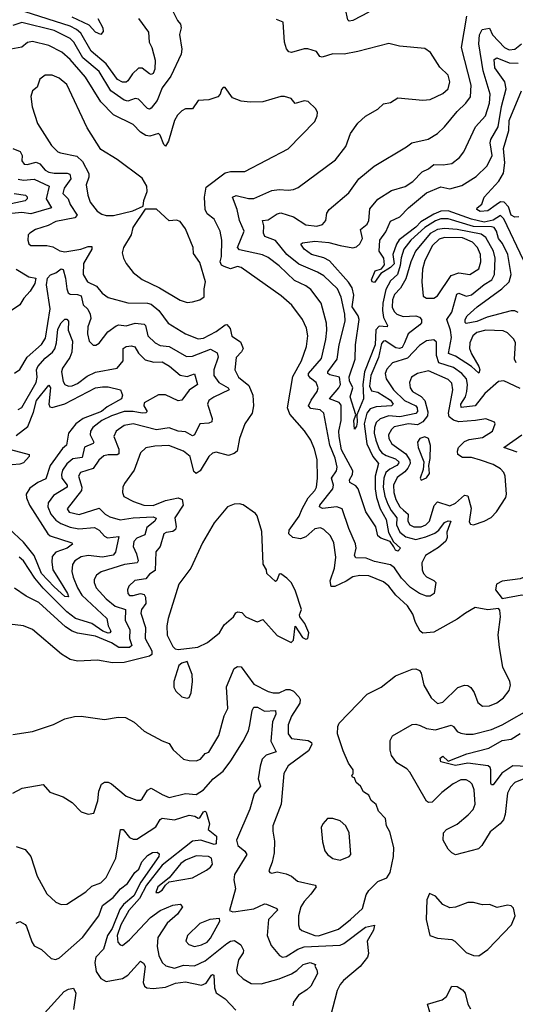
# Model space of a CAD drawing. Extents: x 1552294 to 1694791, y 811929 to 917222.
# Tile 393 of 643: x 1638644 to 1641398, y 902134 to 907599. Entities that reach past the tile are written whole.
import ezdxf

# ---------------------------------------------------------------- set-up
doc = ezdxf.new("R2010")
doc.units = 0

msp = doc.modelspace()

# ---------------------------------------------------------------- linework, layer by layer
at = {"layer": '0CON10XD'}
for points in [[(1639495, 907646.2), (1639520.9, 907595), (1639537.5, 907575), (1639540.6, 907555), (1639532.7, 907517.3), (1639545.2, 907435), (1639541.8, 907408.2), (1639484.4, 907285), (1639435, 907221.4), (1639408.4, 907151.6), (1639375, 907107.5), (1639365, 907102.7), (1639355, 907106.5), (1639305, 907158.5), (1639285, 907161.3), (1639264.5, 907154.5), (1639245, 907147.5), (1639225, 907151.8), (1639150.3, 907205), (1639085, 907311), (1638995, 907387.4), (1638945.1, 907475.1), (1638925, 907495.2), (1638835, 907538.6), (1638655, 907583.9), (1638605, 907567)], [(1639304.6, 907605), (1639359.8, 907529.8), (1639363.3, 907475), (1639378.5, 907445), (1639397.5, 907375), (1639395.2, 907325), (1639385, 907300.5), (1639375, 907295.5), (1639365, 907298.5), (1639325, 907330.9), (1639305, 907330.5), (1639271.2, 907298.8), (1639245, 907259.6), (1639235, 907252.8), (1639215, 907252.4), (1639188, 907268), (1639123.6, 907353.6), (1639040.5, 907425), (1638983.3, 907525), (1638960.5, 907545), (1638925, 907563.1), (1638675, 907643.8)], [(1639077.7, 907605), (1639105.6, 907554.4), (1639107, 907533), (1639095, 907517.1), (1639065, 907530.5), (1639029.3, 907569.3), (1638935, 907612.5)], [(1641074.1, 906075), (1641085, 906082.1), (1641125, 906064.7), (1641155, 906071.1), (1641225, 906128.6), (1641268.6, 906155), (1641283.3, 906185), (1641285.5, 906275), (1641277.3, 906315), (1641235, 906390.8), (1641208.5, 906408.5), (1641075, 906434.2), (1641005, 906440.3), (1640965, 906434), (1640925, 906412.4), (1640843.4, 906315), (1640817.2, 906255), (1640789.2, 906160.8), (1640761, 906109), (1640726.4, 906073.6), (1640715.5, 906045), (1640713.7, 906003.7), (1640725, 905979.3), (1640740, 905965), (1640775, 905952.6), (1640845, 905956.1), (1640865, 905947.8), (1640876.8, 905935), (1640876.7, 905916.7), (1640867.5, 905905), (1640803.3, 905855), (1640782.2, 905805), (1640769.6, 905780.4), (1640755, 905773.3), (1640735, 905778.7), (1640675, 905816.8), (1640665, 905815.3), (1640655, 905801.8), (1640638.6, 905725), (1640595.8, 905625), (1640587.3, 905565), (1640599.3, 905539.3), (1640635, 905530.8), (1640705, 905487.1), (1640719.7, 905465), (1640710, 905455), (1640625, 905449.8), (1640591.5, 905438.5), (1640573, 905415), (1640559.1, 905355), (1640573.6, 905245), (1640605.7, 905175), (1640638.1, 905135), (1640619.5, 905065), (1640619, 904995), (1640626.8, 904946.8), (1640647.3, 904885), (1640680, 904825), (1640693.1, 904753.1), (1640721.8, 904701.8), (1640759.4, 904665), (1640745, 904648.9), (1640731.8, 904655), (1640722.4, 904672.4), (1640702.1, 904702.1), (1640650.7, 904720.7), (1640634.7, 904734.7), (1640622.8, 904785), (1640568, 904868), (1640524.8, 904994.8), (1640511.7, 905011.7), (1640479.5, 905029.5), (1640477.4, 905045), (1640492.8, 905075), (1640495.6, 905095), (1640431.7, 905211.7), (1640419.1, 905285), (1640418, 905315), (1640430.3, 905375), (1640430.1, 905460.1), (1640419.6, 905475), (1640364.7, 905495), (1640417.2, 905555), (1640426.9, 905575), (1640421.5, 905615), (1640367.1, 905627.1), (1640356.8, 905635), (1640356.5, 905645), (1640408.1, 905715), (1640419, 905795), (1640453.4, 905925), (1640451.7, 905965), (1640429.7, 906059.7), (1640410, 906105), (1640335, 906176.8), (1640298.7, 906198.7), (1640195, 906243.1), (1640128.1, 906295), (1640065, 906373.4), (1640006.2, 906396.2), (1639998, 906415), (1640000, 906455), (1639992.5, 906485), (1640025, 906487.8), (1640075, 906522.1), (1640095, 906526.9), (1640165.6, 906505), (1640235, 906460.6), (1640295, 906453.7), (1640326.8, 906463.2), (1640344.5, 906485), (1640350.5, 906525), (1640363.1, 906545), (1640472.2, 906637.8), (1640529.4, 906715), (1640614.2, 906785.8), (1640793.3, 906893.3), (1640823.6, 906916.4), (1640914, 906936), (1640965, 906967.8), (1641004.5, 907005), (1641075, 907090), (1641123.6, 907135), (1641148.4, 907171.6), (1641152.4, 907235), (1641100, 907445), (1641128.5, 907618.5)], [(1640585, 907640.5), (1640495, 907595.4), (1640475, 907591.5), (1640468.3, 907598.3), (1640455, 907657.5)], [(1640522.5, 907422.5), (1640447, 907407), (1640385, 907410.6), (1640325, 907391.8), (1640312.5, 907395), (1640293.2, 907423.2), (1640245, 907436.9), (1640225, 907438.1), (1640155, 907417.7), (1640140.5, 907420.5), (1640127.5, 907437.5), (1640115.3, 907475), (1640108.8, 907585), (1640070.3, 907600.3)], [(1640425.6, 906345.6), (1640495, 906332.7), (1640515, 906338.5), (1640535, 906355.5), (1640549.2, 906385), (1640538, 906435), (1640575.5, 906465), (1640584.7, 906485.3), (1640590.6, 906549.4), (1640635, 906602.7), (1640709.4, 906650.6), (1640786.9, 906673.1), (1640828.5, 906701.5), (1640881.4, 906755), (1640915, 906770.5), (1640945, 906794.6), (1640997, 906793), (1641045, 906800.5), (1641088.1, 906835), (1641111.5, 906865), (1641176.7, 907005), (1641232.9, 907065), (1641255.7, 907135.7), (1641258.3, 907185), (1641219.3, 907315), (1641194.8, 907465), (1641199.2, 907515), (1641214.8, 907545.2), (1641255, 907552.7), (1641271.3, 907515), (1641337.9, 907445), (1641365, 907432.5), (1641395, 907434.8), (1641432.5, 907465)], [(1640305, 902514.2), (1640415, 902550), (1640483.1, 902605), (1640548.5, 902665), (1640569.1, 902740.9), (1640585, 902765.8), (1640633.8, 902815), (1640685, 902835.8), (1640702.5, 902865), (1640720.4, 902955), (1640723.8, 903005), (1640700.9, 903090.9), (1640682.5, 903125), (1640676.2, 903165), (1640638.8, 903205), (1640625, 903243.3), (1640596.7, 903265), (1640584.1, 903294.1), (1640555, 903313.3), (1640537.5, 903345), (1640513.3, 903365), (1640505, 903390), (1640493.3, 903395), (1640490, 903405), (1640496.4, 903413.6), (1640496.7, 903435), (1640471.5, 903471.5), (1640440.8, 903540.8), (1640410, 903635), (1640411.4, 903675), (1640420, 903695), (1640575, 903856), (1640652.5, 903895), (1640733, 903957), (1640825, 903993.8), (1640845, 903996.2), (1640865, 903987.5), (1640875, 903972.5), (1640890, 903905), (1640930, 903835), (1640965, 903804.4), (1640995, 903811.8), (1641078.5, 903891.5), (1641115, 903906.1), (1641135, 903902.9), (1641151.5, 903891.5), (1641168.9, 903865), (1641189.1, 903809.1), (1641215, 903788.6), (1641255, 903790.6), (1641295, 903807.8), (1641332.9, 903835), (1641364.3, 903875), (1641370.6, 903905), (1641366.9, 903925), (1641328.1, 904005), (1641310, 904115), (1641303.8, 904185), (1641315.5, 904285.5), (1641311.7, 904321.7), (1641305, 904330), (1641245.8, 904324.2), (1641175, 904335.7), (1641120.8, 904305), (1641075, 904272.2), (1640945, 904199.2), (1640885, 904194.5), (1640869.2, 904205), (1640843.8, 904253.8), (1640828.8, 904298.8), (1640798.7, 904345), (1640734.8, 904404.8), (1640694.5, 904455), (1640665, 904478.8), (1640585, 904511.8), (1640535, 904513.8), (1640495, 904505.8), (1640458.3, 904481.7), (1640395, 904452.7), (1640375, 904452.9), (1640370, 904485), (1640393.5, 904555), (1640400.3, 904615), (1640389.2, 904695), (1640371.1, 904735), (1640335, 904768.5), (1640315, 904778.8), (1640285, 904772.2), (1640235, 904728.4), (1640205, 904718.4), (1640161.2, 904725), (1640139.4, 904745), (1640140.9, 904765), (1640197.3, 904842.7), (1640213.2, 904885), (1640247.7, 904945), (1640284.7, 904985), (1640293.5, 905005), (1640298.8, 905055), (1640297.2, 905157.2), (1640282.9, 905215), (1640261.2, 905265), (1640226.3, 905316.3), (1640145, 905409.2), (1640131.8, 905445), (1640161.5, 905618.5), (1640209.3, 905705), (1640238.2, 905785), (1640245.3, 905845), (1640237.3, 905887.3), (1640215.2, 905935.2), (1640156.2, 906015), (1640097.2, 906067.2), (1639875, 906224.6), (1639855, 906228.5), (1639815, 906217.1), (1639780.5, 906229.5), (1639765, 906237.5), (1639758.4, 906255), (1639765.6, 906285), (1639766.6, 906375), (1639757.3, 906425), (1639725, 906492.5), (1639685, 906522.5), (1639675.3, 906545), (1639670.3, 906615), (1639681, 906669), (1639785, 906749.5), (1639815, 906757.3), (1639895, 906756.9), (1640135, 906883.1), (1640283.8, 907035), (1640298, 907065), (1640298.8, 907085), (1640288.8, 907105), (1640247.5, 907145), (1640225, 907148.6), (1640175, 907134.2), (1640152.1, 907162.1), (1640115, 907173.1), (1640095, 907172.9), (1639995, 907143.5), (1639925, 907141.4), (1639875, 907147.5), (1639826.1, 907166.1), (1639785, 907222.5), (1639775, 907222.5), (1639765, 907212.5), (1639758, 907185), (1639745, 907171.2), (1639695, 907154.2), (1639635, 907150), (1639605, 907104.3), (1639565, 907104.3), (1639545, 907094.2), (1639521.2, 907068.8), (1639505, 907040), (1639470.4, 906925), (1639455, 906897.8), (1639445, 906905.7), (1639425, 906957.5), (1639415, 906966.9), (1639366.6, 906953.4), (1639345, 906956.8), (1639315.5, 906975), (1639275, 907018.1), (1639165, 907071.2), (1639095, 907142.5), (1639010.4, 907280.4), (1638925, 907377.5), (1638878.5, 907418.5), (1638805, 907456.4), (1638715, 907477.5), (1638688.1, 907471.9), (1638655, 907446.7), (1638595, 907436)], [(1641425, 905552.9), (1641335, 905594.6), (1641305, 905591.1), (1641228.9, 905525), (1641175, 905455.9), (1641096.5, 905446.5), (1641096.3, 905465), (1641121.3, 905505), (1641129.7, 905535), (1641132.8, 905575), (1641127.2, 905605), (1641100.5, 905635), (1641055, 905668), (1640974.1, 905694.1), (1640961.1, 905735), (1640959.8, 905809.8), (1640945, 905821.5), (1640905, 905816.9), (1640865, 905790), (1640799.9, 905720.1), (1640716.5, 905695), (1640685, 905658.5), (1640675.4, 905635), (1640680, 905605), (1640722.1, 905545), (1640782.8, 905485), (1640845.2, 905455), (1640853.3, 905445), (1640855, 905424.5), (1640845, 905413.8), (1640755.6, 905395.6), (1640695, 905400.8), (1640646.3, 905383.7), (1640625.8, 905364.2), (1640614.8, 905335.2), (1640614.2, 905305), (1640623.4, 905265), (1640642, 905215), (1640655.6, 905195.6), (1640680.2, 905180.2), (1640732.2, 905162.2), (1640751.1, 905145), (1640749.8, 905135), (1640738.9, 905125), (1640700.2, 905105), (1640679, 905085), (1640667.6, 905055), (1640664.2, 905005), (1640673.2, 904955), (1640690.3, 904910.3), (1640707.7, 904875), (1640739.7, 904835), (1640738.4, 904795), (1640756.4, 904755), (1640789.5, 904729.5), (1640845.3, 904714.7), (1640901.9, 904728.1), (1640951.8, 904748.2), (1640972.4, 904765), (1641005, 904808.8), (1641025, 904817.6), (1641040, 904815), (1641017.4, 904755), (1641019, 904725), (1641011.7, 904705), (1640970.5, 904669.5), (1640898.8, 904625), (1640879.3, 904585), (1640880.3, 904545), (1640887.7, 904525), (1640905, 904507.1), (1640945, 904487.1), (1640956.4, 904475), (1640947.1, 904415), (1640925, 904398.9), (1640905, 904399.2), (1640865, 904414), (1640815, 904448.1), (1640765, 904498.4), (1640726.9, 904556.9), (1640705, 904573.5), (1640615, 904591.8), (1640569.6, 904609.6), (1640512.8, 904612.8), (1640505.4, 904625.4), (1640513.1, 904665), (1640510.3, 904690.3), (1640473.6, 904775), (1640436.5, 904885), (1640405.7, 904895.7), (1640326.4, 904886.4), (1640310, 904895), (1640312, 904905), (1640383.7, 904995), (1640388.5, 905015), (1640377.1, 905055), (1640404.3, 905095), (1640408, 905115), (1640397.4, 905165), (1640367.6, 905237.6), (1640334.7, 905415), (1640314.4, 905434.4), (1640261.4, 905441.4), (1640249.1, 905455), (1640263.2, 905486.8), (1640297.6, 905535), (1640302, 905555), (1640290.9, 905585), (1640260.3, 905610.3), (1640248.9, 905625), (1640248.7, 905635), (1640321.2, 905718.8), (1640345.2, 905824.8), (1640351.4, 905875), (1640348.6, 905915), (1640319.6, 906025), (1640261.9, 906101.9), (1640235, 906122.1), (1640171.3, 906151.3), (1640085, 906233.4), (1640025, 906280), (1639993.8, 906293.8), (1639865, 906321.4), (1639853.5, 906335), (1639891.2, 906425), (1639864.7, 906485), (1639853.3, 906545), (1639827.1, 906615), (1639846.4, 906623.6), (1639915, 906607.2), (1639945, 906606.2), (1640045, 906651.1), (1640085, 906657.3), (1640135, 906653.1), (1640165, 906656.5), (1640192, 906668), (1640399.5, 906820.5), (1640455.6, 906895), (1640481.7, 906968.3), (1640522.5, 907025), (1640566.4, 907063.6), (1640635, 907102.5), (1640665, 907131.9), (1640705, 907140), (1640745, 907165.7), (1640885, 907153.3), (1640925, 907156.9), (1640995, 907189.4), (1641025.5, 907215), (1641033.8, 907255), (1641025, 907290.8), (1640978.6, 907335), (1640927.4, 907417.4), (1640895, 907438.6), (1640755, 907452.5), (1640695, 907467.1), (1640522.5, 907422.5)], [(1641443.1, 906265), (1641334.3, 906494.3), (1641315, 906511.6), (1641275, 906487.1), (1641225, 906474.8), (1641155, 906491.7), (1641025, 906538.7), (1640985, 906536.8), (1640945, 906520.6), (1640873.2, 906476.8), (1640845, 906447.7), (1640752.6, 906377.4), (1640737.1, 906352.9), (1640717.6, 906295), (1640725, 906244), (1640705, 906224.4), (1640650.4, 906189.6), (1640615, 906140.5), (1640603.5, 906143.5), (1640599.5, 906155), (1640620, 906205), (1640655, 906216.9), (1640670.9, 906239.1), (1640667.3, 906275), (1640642.5, 906315), (1640646.1, 906375), (1640678.5, 906421.5), (1640705, 906480.9), (1640756.9, 906505), (1640804.4, 906555), (1640905, 906638.1), (1640985, 906670.6), (1641035, 906659.7), (1641101.4, 906678.6), (1641180.8, 906729.2), (1641242.5, 906787.5), (1641270.3, 906845), (1641259.1, 906915), (1641261.9, 906935), (1641302.8, 907005), (1641322.4, 907117.6), (1641348.3, 907215), (1641340.7, 907255), (1641285, 907332.1), (1641281.3, 907378.7), (1641295, 907386.8), (1641365, 907360.6), (1641415, 907357.6)], [(1639125, 906511.9), (1639165, 906512.5), (1639272.3, 906537.7), (1639330, 906565), (1639334, 906595), (1639353.1, 906645), (1639350, 906675), (1639325, 906719.2), (1639185, 906823.3), (1639095, 906878), (1639018.1, 906998.1), (1638905, 907238.9), (1638864, 907275), (1638825, 907291.5), (1638785, 907290.6), (1638755, 907270), (1638740.8, 907225), (1638715, 907204), (1638706.2, 907173.8), (1638713.3, 907115), (1638742.3, 907022.3), (1638821.5, 906901.5), (1638855, 906865.7), (1638870.2, 906860.2), (1638962.1, 906842.1), (1638992.9, 906812.9), (1639028.3, 906745), (1639028.4, 906725), (1639012.8, 906682.8), (1639022.3, 906625), (1639036.5, 906586.5), (1639075, 906536.9), (1639099.7, 906519.7), (1639125, 906511.9)], [(1641418, 906505), (1641395, 906503.3), (1641375, 906514.8), (1641359.7, 906559.7), (1641336.5, 906586.5), (1641315, 906588.2), (1641292.4, 906572.4), (1641245, 906538.2), (1641203.3, 906535), (1641184.2, 906545), (1641185.7, 906555), (1641212.5, 906575), (1641226, 906615), (1641307.4, 906702.6), (1641333.3, 906746.8), (1641339.4, 906805), (1641332, 906885), (1641363, 906985), (1641365, 907038.9), (1641433, 907205)], [(1638605, 906884.8), (1638646.8, 906866.8), (1638657.6, 906845), (1638655.3, 906815), (1638667.9, 906797.9), (1638685, 906795.3), (1638735, 906807.6), (1638755, 906799.8), (1638784.6, 906764.6), (1638805, 906752.6), (1638835, 906747), (1638908, 906748), (1638922.1, 906742.1), (1638928.8, 906715), (1638891, 906665), (1638883.5, 906635), (1638913.1, 906605), (1638925, 906573.8), (1638963.2, 906515), (1638951, 906499), (1638845, 906478.9), (1638802.6, 906457.4), (1638731.2, 906435), (1638701.2, 906415), (1638691.2, 906405), (1638689.2, 906375), (1638694, 906355), (1638705.8, 906345.8), (1638795, 906346.1), (1638828.3, 906338.3), (1638866.9, 906316.9), (1638895, 906311.6), (1638984.5, 906325.5), (1639025, 906340.6), (1639045, 906340), (1639044.5, 906325), (1638999.1, 906245), (1638997.3, 906185), (1639021.1, 906145), (1639069.9, 906119.9), (1639101.7, 906081.7), (1639135, 906056.9), (1639245, 906027.9), (1639355, 906025.3), (1639375, 906020), (1639416.8, 905985), (1639469.4, 905915), (1639565.7, 905855), (1639635, 905827.1), (1639665, 905831.2), (1639735, 905868.9), (1639785, 905905.5), (1639795, 905906.4), (1639814.1, 905885), (1639822.9, 905842.9), (1639870.6, 905810.6), (1639885.8, 905775), (1639876.6, 905755), (1639846.9, 905725), (1639839.1, 905655), (1639860, 905615), (1639917.9, 905567.9), (1639939.4, 905515), (1639942.9, 905455), (1639935.4, 905414.6), (1639894.2, 905355.8), (1639864.7, 905275), (1639852.9, 905205), (1639835, 905191.1), (1639805, 905180.9), (1639735, 905197.8), (1639715, 905193.1), (1639695, 905174.5), (1639646, 905095), (1639625, 905080.5), (1639611.5, 905091.5), (1639590.4, 905175), (1639553.6, 905203.6), (1639472.5, 905235), (1639395, 905232.5), (1639345, 905223.5), (1639314.4, 905195), (1639280.4, 905099.6), (1639225.7, 905025), (1639217.5, 905005), (1639216.1, 904973.9), (1639223.2, 904953.2), (1639275.8, 904925), (1639333.8, 904905), (1639385, 904903.1), (1639455, 904930.9), (1639525.3, 904945.3), (1639546.8, 904935), (1639552.5, 904905), (1639505.3, 904835), (1639514.4, 904785), (1639509.9, 904770.1), (1639495, 904758.3), (1639457.4, 904752.6), (1639445.3, 904744.7), (1639424.8, 904675.2), (1639400.9, 904645), (1639397.5, 904542.5), (1639365, 904522.3), (1639344.3, 904495.7), (1639283.3, 904486.7), (1639250.6, 904455), (1639242.2, 904435), (1639245.6, 904415), (1639255, 904403.8), (1639275, 904402.2), (1639315, 904414.7), (1639335, 904408.2), (1639344, 904394), (1639345, 904358.6), (1639321.1, 904325), (1639316.6, 904305), (1639342.3, 904225), (1639340.4, 904165), (1639378.3, 904095), (1639378.8, 904075), (1639365, 904066.8), (1639225, 904030.8), (1639159.2, 904029.2), (1639075.6, 904044.4), (1638965, 904038.9), (1638925, 904048.5), (1638876.6, 904076.6), (1638715, 904214.5), (1638665, 904234.5), (1638555, 904248.2)], [(1638635, 906714.3), (1638665, 906707.9), (1638725, 906713.8), (1638806.9, 906675), (1638790.2, 906605), (1638820, 906555), (1638705, 906522.3), (1638655, 906529.9), (1638524.3, 906515.7)], [(1638612.7, 906635), (1638675.7, 906625.7), (1638686, 906616), (1638685.4, 906605), (1638675, 906594.7), (1638475, 906550.4)], [(1639575, 906029.2), (1639605, 906033.3), (1639645.8, 906044.2), (1639668.8, 906061.2), (1639668.6, 906105), (1639676.7, 906145), (1639645, 906252), (1639610.6, 906300.6), (1639607.1, 906335), (1639565, 906439.2), (1639535, 906478.9), (1639515, 906485.6), (1639475, 906482.5), (1639405, 906546.9), (1639341.7, 906548.3), (1639272.3, 906445), (1639262.7, 906405), (1639221.6, 906335), (1639212.7, 906305), (1639220, 906275), (1639235.6, 906245), (1639275.3, 906195.3), (1639325, 906157.5), (1639420.5, 906110.5), (1639535, 906042.7), (1639575, 906029.2)], [(1641413.4, 905973.4), (1641395, 905983.5), (1641375, 905983.2), (1641242.3, 905947.7), (1641185, 905923.3), (1641125, 905912.1), (1641118.8, 905918.8), (1641118.9, 905935), (1641131.1, 905955), (1641186.5, 906005), (1641323.6, 906105), (1641364.3, 906145), (1641375.6, 906185.6), (1641357.2, 906295), (1641326.6, 906356.6), (1641304.9, 906384.9), (1641294, 906425), (1641280, 906445), (1641265, 906449.9), (1641165, 906450.4), (1641025, 906494.4), (1640985, 906493.9), (1640955, 906483.4), (1640895, 906445.4), (1640817, 906375), (1640779.5, 906325), (1640763, 906277), (1640759.2, 906235), (1640744.4, 906185), (1640705, 906150), (1640678.2, 906101.8), (1640661.7, 906025), (1640659.9, 905985), (1640665.6, 905945.6), (1640688.8, 905901.2), (1640685.3, 905894.7), (1640642.1, 905897.9), (1640623, 905877), (1640619.6, 905795), (1640560.9, 905645), (1640550.6, 905575), (1640553, 905545), (1640555.3, 905495), (1640517.5, 905405), (1640518.9, 905365), (1640515, 905342.5), (1640505, 905326.7), (1640500.6, 905375), (1640511.4, 905405), (1640480.2, 905505), (1640494.8, 905555), (1640477.3, 905595), (1640475, 905617.5), (1640507.6, 905715), (1640509.7, 905795), (1640531.2, 905935), (1640525.2, 905955), (1640492.2, 906005), (1640500.6, 906070.6), (1640491.2, 906111.2), (1640471.7, 906141.7), (1640365, 906260.8), (1640335, 906276.6), (1640265, 906296.1), (1640225, 906324.6), (1640207.1, 906352.9), (1640215, 906360.4), (1640285, 906370), (1640361.6, 906361.6), (1640425.6, 906345.6)], [(1640945, 906054.3), (1640965, 906066.2), (1641041, 906179), (1641085, 906193.9), (1641145, 906185.3), (1641195, 906215.6), (1641207.4, 906255), (1641204.2, 906295), (1641188.3, 906335), (1641160.3, 906365), (1641105, 906387.8), (1641005, 906390.9), (1640975, 906380.7), (1640937.7, 906345), (1640895, 906262.5), (1640883.3, 906215), (1640879.3, 906145), (1640886.7, 906065), (1640905, 906054.3), (1640945, 906054.3)], [(1638623.8, 906215), (1638695, 906172.1), (1638733.8, 906165), (1638728.5, 906135), (1638701.7, 906091.7), (1638666.2, 906053.8), (1638645, 906016), (1638554, 905955)], [(1638615, 905637.5), (1638645, 905658.1), (1638684.8, 905725.2), (1638765, 905796.1), (1638787.8, 905832.2), (1638813.4, 905995), (1638793.3, 906126.7), (1638798.5, 906165), (1638815, 906182.9), (1638845, 906193.9), (1638875, 906216.2), (1638885, 906212), (1638898.7, 906165), (1638905.2, 906105), (1638914, 906084), (1638925, 906075.3), (1638965, 906074.4), (1638985, 906065.7), (1638996.7, 906016.7), (1639021.9, 905991.9), (1639036.5, 905965), (1639039, 905941), (1639023.1, 905895), (1639020.5, 905855), (1639030, 905815), (1639052.3, 905792.3), (1639067.3, 905792.7), (1639085, 905803.8), (1639134.3, 905865.7), (1639179.5, 905900.5), (1639195, 905904.7), (1639235, 905899.4), (1639285, 905915.3), (1639335, 905908.8), (1639342.6, 905902.6), (1639356.6, 905845), (1639396.4, 905805), (1639425, 905791), (1639475, 905785.2), (1639570.1, 905730.1), (1639605, 905731.6), (1639705, 905770.3), (1639740.8, 905750.8), (1639746.5, 905726.5), (1639722, 905655), (1639723, 905625), (1639750.3, 905585), (1639803.1, 905555), (1639807.5, 905545), (1639723.1, 905503.1), (1639695, 905485.6), (1639687.8, 905465), (1639714.3, 905385.7), (1639712.1, 905367.9), (1639695, 905359.5), (1639644.4, 905355), (1639615.4, 905295), (1639605, 905289.5), (1639565, 905310.9), (1639525, 905314.7), (1639475, 905333.9), (1639405, 905323.5), (1639275, 905356), (1639225, 905345.9), (1639179.6, 905315), (1639167.2, 905285), (1639194.4, 905215), (1639195, 905189.4), (1639186, 905184), (1639135.7, 905184.3), (1639112.2, 905177.8), (1639084.6, 905155), (1639051.9, 905108.1), (1638981.4, 905085), (1638970.9, 905065), (1638988.7, 905005), (1638988.1, 904985), (1638907.5, 904885), (1638918, 904865), (1638975, 904851.9), (1639085, 904887.1), (1639118.5, 904855), (1639145, 904839), (1639202.8, 904822.8), (1639275, 904833.7), (1639385, 904840), (1639402, 904832), (1639395.4, 904815), (1639350.3, 904779.7), (1639339.6, 904740.4), (1639295, 904720.4), (1639277.5, 904702.5), (1639273.8, 904675), (1639293.4, 904635), (1639301.6, 904595), (1639297.3, 904585), (1639225.6, 904575), (1639097.5, 904535), (1639070, 904515), (1639057.9, 904492.1), (1639057.1, 904475), (1639068.7, 904445), (1639125, 904384.1), (1639175, 904342.9), (1639231.1, 904325), (1639229.5, 904265), (1639255.8, 904215), (1639254.5, 904165), (1639267.9, 904125), (1639255, 904114.5), (1639195, 904114.5), (1639155, 904140.3), (1639065, 904177), (1638965, 904194.7), (1638934.8, 904204.8), (1638898.3, 904228.3), (1638750.5, 904365), (1638679.9, 904399.9), (1638615, 904444.4)], [(1641402.5, 905695), (1641394.5, 905715), (1641400, 905805), (1641390.7, 905825), (1641355, 905861.5), (1641331.3, 905871.3), (1641235, 905876.1), (1641185, 905862.1), (1641162.5, 905845), (1641145, 905805.7), (1641144.5, 905775), (1641154.4, 905744.4), (1641196.3, 905675), (1641201.1, 905655), (1641195, 905636.7), (1641154.9, 905674.9), (1641065, 905732.1), (1641026.4, 905746.4), (1641043, 905835), (1641037.7, 905875), (1641017, 905935), (1641045.3, 905975), (1641074.1, 906075)], [(1638635, 905435.4), (1638655, 905446.2), (1638735, 905584.5), (1638741.6, 905615), (1638737.4, 905655), (1638744.8, 905675), (1638785, 905719.6), (1638826.6, 905753.4), (1638838.6, 905771.4), (1638849.3, 905805), (1638855, 905880.6), (1638875, 905916.5), (1638895, 905937.5), (1638906.1, 905936.1), (1638915.3, 905925.3), (1638913.8, 905875), (1638936.7, 905815), (1638932.9, 905752.9), (1638923.1, 905725), (1638882.3, 905665), (1638876.2, 905645), (1638885, 905591.1), (1638895, 905574.6), (1638915, 905564.7), (1638935, 905566.6), (1638965, 905580.2), (1639019.2, 905620.8), (1639065, 905642.5), (1639185, 905665.7), (1639218.1, 905705), (1639218.5, 905775), (1639234.8, 905785.2), (1639265, 905788.7), (1639282.9, 905782.9), (1639305, 905748.2), (1639341.7, 905711.7), (1639389, 905699), (1639435, 905700.7), (1639476.2, 905676.2), (1639535, 905625.8), (1639575, 905618.4), (1639615, 905633.8), (1639632.9, 905575), (1639586.5, 905543.5), (1639545, 905487.1), (1639525, 905482.9), (1639455, 905516.3), (1639415, 905517.1), (1639336.6, 905473.4), (1639334.1, 905455), (1639351.8, 905425), (1639345, 905417.5), (1639324.8, 905415.2), (1639274.4, 905424.4), (1639225, 905424.6), (1639155, 905400.8), (1639100, 905375), (1639050.9, 905335), (1639037.9, 905315), (1639035.8, 905295), (1639055.9, 905255), (1639052.4, 905247.6), (1639004.2, 905225.8), (1638990.5, 905169.5), (1638939, 905161), (1638905, 905134.2), (1638881, 905099), (1638875.9, 905075), (1638879, 905055), (1638907.4, 905015), (1638907.1, 905005), (1638831.3, 904958.7), (1638801.7, 904918.3), (1638800.2, 904895), (1638816.8, 904855), (1638845, 904820.7), (1638872.9, 904802.9), (1638925, 904783), (1638973.1, 904773.1), (1639059.8, 904779.8), (1639085, 904766.1), (1639115, 904732.7), (1639132.6, 904722.6), (1639195, 904731.2), (1639176.8, 904643.2), (1639163.2, 904626.8), (1639105, 904615.2), (1639025, 904624.3), (1638985, 904618.1), (1638951.1, 904595), (1638936.7, 904575), (1638934.2, 904535.8), (1638941.4, 904505), (1638965.6, 904445), (1638990, 904405), (1639128.4, 904275), (1639135.2, 904235), (1639150.4, 904205), (1639144.7, 904195.3), (1639135, 904193.7), (1639105.3, 904205), (1639045, 904247.2), (1638955, 904274.8), (1638905, 904312.3), (1638773.9, 904443.9), (1638729, 904499), (1638664.8, 904594.8), (1638641.9, 904615)], [(1640875, 904784.8), (1640901.3, 904795), (1640920.7, 904815), (1640946.9, 904903.1), (1640965, 904922.4), (1641035, 904901.4), (1641065, 904916), (1641115, 904960.5), (1641135, 904955.5), (1641152.4, 904887.6), (1641142.2, 904812.2), (1641148.8, 904798.8), (1641165, 904796), (1641225, 904815.5), (1641263.5, 904836.5), (1641292.9, 904867.1), (1641345, 904946.2), (1641350, 904965), (1641341.5, 905065), (1641334.6, 905085), (1641315, 905105.5), (1641275, 905129.6), (1641204, 905155), (1641155, 905169.4), (1641105, 905169.6), (1641078.5, 905185), (1641076.2, 905205), (1641082.7, 905225), (1641115, 905257.3), (1641141.6, 905268.4), (1641215, 905280), (1641271.9, 905315), (1641286.7, 905355), (1641282.5, 905365), (1641235, 905384.6), (1641177.5, 905375), (1641085, 905366.3), (1641055, 905376.3), (1641031.5, 905395), (1641026.5, 905415), (1641051.2, 905545), (1641045, 905580.8), (1641025, 905602.2), (1640915, 905650.5), (1640855, 905634.4), (1640821.4, 905615), (1640809.5, 905585), (1640813.3, 905555), (1640827.5, 905535), (1640875, 905506.8), (1640895.4, 905485.4), (1640911.9, 905421.9), (1640910.4, 905399.6), (1640883.8, 905366.2), (1640855, 905350.3), (1640805, 905355.2), (1640725, 905338.4), (1640709.3, 905325), (1640694.2, 905295), (1640695.3, 905275), (1640712.7, 905245), (1640789.8, 905189.8), (1640812.1, 905155), (1640813.3, 905135), (1640800.8, 905109.2), (1640785, 905089.1), (1640741.3, 905058.7), (1640721.5, 905015), (1640722.4, 904975), (1640733.5, 904935), (1640756.6, 904895), (1640776.9, 904876.9), (1640802.3, 904855), (1640800.6, 904815), (1640812.2, 904795), (1640835, 904784.8), (1640875, 904784.8)], [(1638625, 905290.3), (1638689.2, 905340.8), (1638719.9, 905420.1), (1638736.9, 905485), (1638805, 905570), (1638815.3, 905555.3), (1638806.6, 905465), (1638811.1, 905451.1), (1638825, 905446.8), (1638895, 905466.2), (1639065, 905555.3), (1639105, 905560.4), (1639135, 905560.4), (1639203.3, 905545), (1639215.9, 905515.9), (1639208.8, 905495), (1639130.1, 905449.9), (1639098.4, 905425), (1638997.3, 905385), (1638955.3, 905355), (1638915, 905303.3), (1638903.3, 905236.7), (1638881.6, 905218.4), (1638812.6, 905125), (1638789, 905051), (1638745, 905030.8), (1638700.3, 904999.7), (1638680.7, 904965), (1638681.2, 904945), (1638697.9, 904905), (1638800.5, 904745), (1638814, 904734), (1638933.3, 904695), (1638938.3, 904688.3), (1638908.1, 904665), (1638845, 904643.8), (1638825, 904618.8), (1638822.2, 904587.8), (1638828.2, 904545), (1638869.1, 904480.9), (1638909.2, 904415), (1638914.3, 904395.7), (1638895, 904398.1), (1638835, 904450.8), (1638765, 904524.8), (1638725.1, 904625), (1638665, 904699.1), (1638585, 904772.9)], [(1640875, 905042.5), (1640905, 905056.2), (1640920.5, 905079.5), (1640917.5, 905125), (1640925.6, 905164.4), (1640926.7, 905235), (1640915.8, 905275), (1640895, 905284.4), (1640868, 905275), (1640854.5, 905255), (1640857.9, 905225), (1640890, 905145), (1640886.8, 905103.2), (1640870, 905055), (1640875, 905042.5)], [(1641408.7, 905198.7), (1641334.4, 905225), (1641434.6, 905295)], [(1638565, 905221.4), (1638695.7, 905185.7), (1638696.2, 905175), (1638665, 905140), (1638645, 905131.9), (1638601.2, 905128.8)], [(1639525, 904103.9), (1639633.7, 904116.3), (1639688.1, 904141.9), (1639754.2, 904195), (1639780.5, 904239.5), (1639832.5, 904285), (1639845, 904307.5), (1639857, 904313), (1639878.3, 904308.3), (1639900, 904285), (1639955, 904260), (1639965, 904257.5), (1639995, 904270), (1640075, 904180.8), (1640152.7, 904142.7), (1640166.4, 904155), (1640175, 904232.5), (1640215, 904170), (1640235, 904161.4), (1640246, 904165), (1640251.4, 904195), (1640228.2, 904248.2), (1640200, 904285), (1640198, 904295), (1640210, 904325), (1640176.2, 904426.2), (1640153.7, 904473.7), (1640129.4, 904499.4), (1640095, 904522.5), (1640085, 904521.2), (1640073.3, 904486.7), (1640065, 904480.6), (1640018.2, 904525), (1640015.3, 904545), (1639996.8, 904576.8), (1639988.7, 904758.7), (1639964.2, 904845), (1639955, 904858.8), (1639885.7, 904905.7), (1639865, 904912), (1639835, 904910.8), (1639798.8, 904895), (1639725, 904806.2), (1639660.5, 904695), (1639595.3, 904554.7), (1639529.1, 904465), (1639468.5, 904275), (1639461.1, 904235), (1639462.8, 904182.8), (1639495, 904119.2), (1639507.8, 904107.8), (1639525, 904103.9)], [(1641725, 904201.4), (1641765, 904227.5), (1641794.4, 904265), (1641800, 904315), (1641797.1, 904355), (1641775.8, 904435.8), (1641762.5, 904455), (1641685, 904466.7), (1641575, 904523.8), (1641525, 904528.1), (1641495, 904524.3), (1641425, 904495.7), (1641325, 904483.3), (1641294.3, 904465), (1641287.5, 904435), (1641325, 904386.7), (1641435, 904407.5), (1641555, 904398.6), (1641630.5, 904370.5), (1641655.8, 904335), (1641664.4, 904265), (1641680.8, 904215), (1641695, 904202), (1641725, 904201.4)], [(1638605, 903631.9), (1638715, 903648.6), (1638832.2, 903687.8), (1638895, 903718), (1638948.3, 903731.7), (1638985, 903733.8), (1639115, 903714.3), (1639191.7, 903728.3), (1639232.5, 903725), (1639280.7, 903700.7), (1639335, 903650), (1639435, 903595.7), (1639475, 903580.8), (1639496.5, 903546.5), (1639554.6, 903494.6), (1639585, 903486.7), (1639625, 903485.6), (1639648, 903495), (1639675, 903526.2), (1639695, 903534.2), (1639750.9, 903625), (1639780.6, 903735), (1639800.8, 903775), (1639793.3, 903896.7), (1639835, 903998.6), (1639855, 904008.9), (1639875, 904006.7), (1639945, 903910.4), (1640025, 903870.2), (1640053.3, 903863.3), (1640085, 903862.5), (1640125, 903880.7), (1640145, 903882), (1640165, 903872.3), (1640195, 903840), (1640202.5, 903825), (1640201.2, 903805), (1640155, 903732.7), (1640135, 903685.7), (1640135.8, 903635.8), (1640155, 903609.6), (1640247.8, 903597.8), (1640265, 903586.2), (1640267.1, 903575), (1640248.4, 903541.6), (1640135, 903457.5), (1640112, 903415), (1640097.8, 903245), (1640051.1, 903125), (1640050, 903095), (1640059.4, 903039.4), (1640057.3, 902975), (1640047.8, 902922.2), (1640029.2, 902875), (1640034.5, 902864.5), (1640045, 902861.4), (1640075, 902868.6), (1640125, 902858.9), (1640155, 902845.5), (1640187.2, 902817.2), (1640286.2, 902795), (1640291.4, 902785), (1640262.5, 902745), (1640224.6, 902705), (1640207.1, 902675), (1640192.9, 902625), (1640193.5, 902575), (1640199.5, 902555), (1640212.6, 902542.6), (1640285, 902515.2), (1640305, 902514.2)], [(1639575, 903832.5), (1639585, 903837.5), (1639597.3, 903862.7), (1639604.2, 903925), (1639602, 903965), (1639575, 904036.7), (1639545, 904028), (1639528.8, 904015), (1639500, 903925), (1639501.2, 903895), (1639512.1, 903872.1), (1639545, 903841.2), (1639575, 903832.5)], [(1638657, 903333), (1638775, 903354), (1638811.5, 903311.5), (1638885.7, 903285.7), (1638935, 903253.3), (1638985, 903202.5), (1639025, 903190), (1639056.1, 903193.9), (1639077.4, 903262.6), (1639083.7, 903316.3), (1639099.2, 903355), (1639115, 903367.1), (1639135, 903367.1), (1639155, 903357.8), (1639235, 903290), (1639295, 903266.7), (1639315, 903266.9), (1639325, 903274.3), (1639355, 903322.2), (1639375, 903334.4), (1639435, 903297.5), (1639475, 903282.2), (1639565, 903304), (1639625, 903298.2), (1639665.4, 903325), (1639718.9, 903385), (1639775, 903428.5), (1639817.5, 903485), (1639885.3, 903595), (1639915, 903651.9), (1639923.4, 903685), (1639935, 903763.8), (1639945, 903783.3), (1639965, 903782.5), (1640005, 903761.6), (1640065, 903764.3), (1640066.5, 903745), (1640049.1, 903700.9), (1640040.2, 903595), (1640069.6, 903535), (1640013.4, 903516.6), (1639991.8, 903495), (1639979.5, 903455), (1639969.2, 903385), (1639981.6, 903345), (1639947.8, 903302.2), (1639922.2, 903217.8), (1639848.5, 903045), (1639855.6, 903015), (1639895, 902984.5), (1639905.4, 902965), (1639838.6, 902855), (1639834.3, 902825), (1639842.5, 902775), (1639810, 902655), (1639827.5, 902647.5), (1639845, 902648.2), (1639945, 902664.2), (1639973.8, 902676.1), (1640005, 902691.5), (1640015, 902690), (1640072.9, 902665), (1640077.1, 902657.1), (1640027.5, 902605), (1640018.5, 902515), (1640040.8, 902460.9), (1640087.5, 902405), (1640105, 902395.4), (1640125, 902399.3), (1640189.4, 902440.6), (1640225, 902452.6), (1640425, 902461.6), (1640445, 902471), (1640565, 902562.4), (1640615, 902573.3), (1640609.7, 902545), (1640575.4, 902485), (1640581.9, 902415), (1640576.7, 902395), (1640536.1, 902343.9), (1640443.3, 902265), (1640425, 902244.2), (1640408.8, 902211.2), (1640371.8, 902068.2)], [(1641445.5, 903384.5), (1641395.9, 903364.1), (1641371.1, 903338.9), (1641355.3, 903305), (1641342.1, 903187.9), (1641331.8, 903158.2), (1641314.1, 903135.9), (1641259.2, 903090.7), (1641212.9, 903015), (1641192.8, 902997.2), (1641065, 902964.2), (1641045, 902974), (1641025.7, 902995), (1640998.1, 903045), (1640998.6, 903085), (1641016.4, 903103.6), (1641075, 903134.4), (1641136.9, 903185), (1641164.1, 903215.9), (1641175.3, 903245.3), (1641170.5, 903325), (1641158.7, 903355), (1641145, 903369.6), (1641125, 903379.7), (1641095, 903379.6), (1641052.9, 903357.1), (1640990.2, 903309.8), (1640936.2, 903255), (1640915, 903254.3), (1640905, 903260.8), (1640812.6, 903422.6), (1640795, 903440.8), (1640739.2, 903475), (1640710, 903515), (1640703.1, 903545), (1640702.6, 903597.4), (1640716.3, 903623.7), (1640825, 903686.7), (1640845, 903688.8), (1640869.2, 903680.8), (1640905, 903665.4), (1640955, 903658.2), (1641042.5, 903682.5), (1641055, 903675.6), (1641075, 903648.8), (1641095, 903639.1), (1641125, 903632.4), (1641164.1, 903634.1), (1641265, 903659.5), (1641324.4, 903685), (1641501.5, 903785)], [(1641505, 903452.6), (1641385, 903457.5), (1641323, 903417), (1641275, 903351.9), (1641265, 903352.5), (1641261.7, 903361.7), (1641262.1, 903435), (1641258.1, 903448.1), (1641246.6, 903456.6), (1641135, 903471.6), (1641065, 903458.6), (1640985, 903479.2), (1640980, 903500), (1640995, 903511.2), (1641025, 903483.8), (1641128.8, 903525), (1641251.4, 903555), (1641325, 903597.5), (1641375, 903604.7), (1641425, 903637.9)], [(1638605, 903306), (1638657, 903333)], [(1638625, 903010), (1638673.8, 902993.8), (1638705.5, 902955), (1638740.9, 902845), (1638795, 902746.2), (1638845, 902700), (1638875, 902688), (1638905, 902690), (1639012, 902758), (1639045, 902789.4), (1639095, 902808.5), (1639125, 902837.8), (1639177.8, 902945), (1639205, 903104.2), (1639218.1, 903105), (1639255, 903059.1), (1639275, 903050.9), (1639295, 903050.9), (1639401.4, 903118.6), (1639425, 903159.4), (1639435, 903166.2), (1639505, 903158.3), (1639585, 903183.7), (1639617.9, 903177.9), (1639635, 903167.8), (1639645, 903169.1), (1639665, 903202.2), (1639675, 903205.5), (1639680.4, 903200.4), (1639698.5, 903135), (1639690.5, 903105), (1639737.3, 903067.3), (1639735.3, 903024.7), (1639725, 903021.6), (1639650, 903045), (1639605, 903038.8), (1639435, 902906.5), (1639348.4, 902795), (1639308.9, 902721.1), (1639250.1, 902655), (1639205.5, 902575), (1639184.8, 902515), (1639189.1, 902479.1), (1639203.2, 902463.2), (1639215, 902460.9), (1639255, 902490.8), (1639370.3, 902615), (1639425, 902654.3), (1639494.4, 902684.4), (1639535, 902689.4), (1639549.2, 902675), (1639520.5, 902635), (1639464.1, 902585), (1639411, 902505), (1639408.4, 902455), (1639416.6, 902405), (1639435.3, 902365.3), (1639456.8, 902346.8), (1639504, 902334), (1639555, 902351.8), (1639615, 902348.1), (1639675, 902374.8), (1639795, 902471.2), (1639815, 902483.5), (1639837.3, 902487.3), (1639873, 902463), (1639888.2, 902435), (1639885, 902419.2), (1639860, 902380), (1639848.5, 902325), (1639854.1, 902304.1), (1639885, 902274.6), (1639929.5, 902249.5), (1639985, 902247.9), (1640085, 902274.7), (1640155, 902302.7), (1640185, 902321.9), (1640218.8, 902355), (1640257.5, 902365), (1640287.5, 902355), (1640283.3, 902345), (1640296, 902325), (1640298.5, 902305), (1640261.9, 902235), (1640240, 902215), (1640194, 902185), (1640165.5, 902145), (1640161.5, 902125)], [(1640425, 902933.3), (1640475, 902954.4), (1640484.2, 902965), (1640474.2, 903085), (1640455.8, 903125), (1640425, 903152.9), (1640384.1, 903165.9), (1640355, 903166), (1640328, 903135), (1640320, 903115), (1640326.2, 903035), (1640340, 902985), (1640354, 902965), (1640383.8, 902943.8), (1640425, 902933.3)], [(1638625, 902583.3), (1638645, 902593.3), (1638675, 902576.2), (1638682.5, 902565), (1638711.2, 902481.2), (1638725, 902458.1), (1638765, 902438.6), (1638818.7, 902388.7), (1638845, 902383.1), (1638865, 902391.1), (1638992.1, 902505), (1639084.3, 902625.7), (1639105, 902681.8), (1639162.9, 902727.1), (1639205, 902774.5), (1639242.7, 902805), (1639282.9, 902865), (1639306.5, 902883.5), (1639322.9, 902925), (1639355, 902959.5), (1639382.7, 902977.3), (1639408.8, 902978.8), (1639418.3, 902968.3), (1639417.1, 902955), (1639317.8, 902812.2), (1639278, 902735), (1639221.4, 902688.6), (1639200.2, 902659.8), (1639157.7, 902555), (1639131.6, 902515), (1639110.6, 902439.4), (1639067.6, 902395), (1639062.4, 902365), (1639068.1, 902315), (1639095, 902277.8), (1639125, 902261.1), (1639215, 902277.3), (1639245, 902295.4), (1639315, 902373.8), (1639331.9, 902361.9), (1639340.4, 902345), (1639330.4, 902255), (1639337.1, 902235), (1639351.2, 902225), (1639385, 902222), (1639455, 902229.6), (1639509.8, 902250.2), (1639565, 902259.4), (1639655, 902240.4), (1639679.8, 902250.2), (1639710, 902295), (1639715, 902299.5), (1639722.5, 902295), (1639726.2, 902225), (1639736.7, 902196.7), (1639785, 902164.5), (1639845, 902100.6)], [(1639415, 902754.5), (1639435, 902767.1), (1639454.2, 902795.8), (1639475, 902813.8), (1639605, 902836.7), (1639681.8, 902878.2), (1639705, 902895.6), (1639715, 902912.5), (1639710.3, 902945), (1639693.3, 902955), (1639625, 902957.6), (1639565, 902934.1), (1639540.3, 902915), (1639474.4, 902835.6), (1639411.1, 902785), (1639400, 902755), (1639415, 902754.5)], [(1641195, 902402), (1641245, 902438.6), (1641376.2, 902575), (1641396.7, 902625), (1641388.3, 902668.3), (1641375, 902680), (1641355, 902683.3), (1641298.3, 902671.7), (1641255, 902687.5), (1641215, 902686.7), (1641165, 902699.2), (1641135, 902698.6), (1641065, 902673.1), (1641035, 902669.2), (1640995, 902688), (1640955, 902733.3), (1640921.7, 902748.3), (1640906.4, 902713.6), (1640902.9, 902605), (1640923.8, 902515), (1640965, 902501.1), (1641045, 902494.4), (1641062.5, 902485), (1641125, 902421.4), (1641165, 902403.8), (1641195, 902402)], [(1639615, 902455.4), (1639655, 902463.5), (1639685, 902478.2), (1639705, 902500.5), (1639755.7, 902595), (1639755, 902610), (1639700, 902605), (1639645, 902582.7), (1639575.6, 902515), (1639567.1, 902485), (1639584, 902465), (1639615, 902455.4)], [(1638782.3, 902085), (1638890.6, 902205), (1638915, 902218.6), (1638943.6, 902223.6), (1638956.7, 902195), (1638942.9, 902105)], [(1640936.5, 902045), (1640909.4, 902135), (1640992.2, 902157.8), (1641015, 902176.9), (1641046.2, 902233.8), (1641075, 902231.8), (1641105, 902214.6), (1641118.8, 902195), (1641134.1, 902135), (1641148.3, 902108.3)]]:
    msp.add_lwpolyline(points, dxfattribs=at)

doc.saveas('drawing.dxf')
